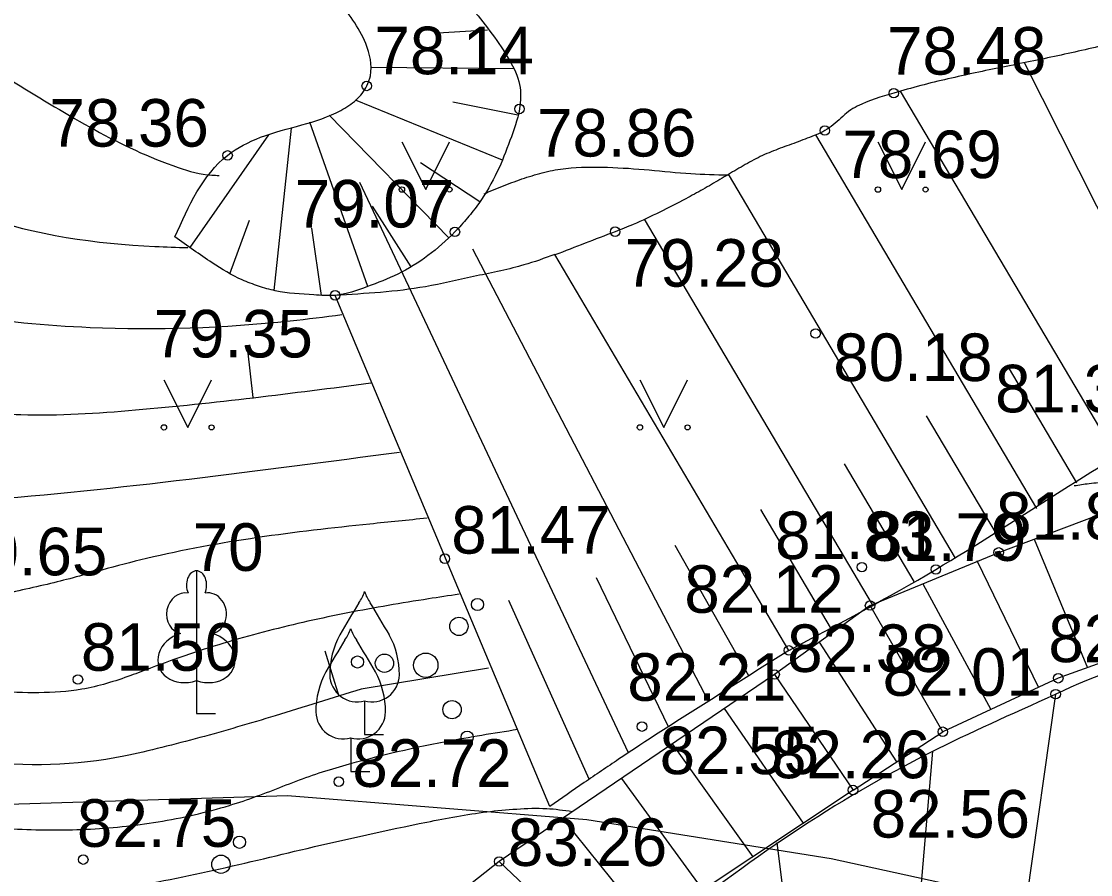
# Model space of a CAD drawing. Extents: x 576692 to 577659, y 273254 to 273799.
# Drawn here: x 576935.75 to 576946.98, y 273452.8 to 273461.77 of the extents above; entities that cross this region are included whole.
import ezdxf

# ---------------------------------------------------------------- set-up
doc = ezdxf.new("R2010")
doc.units = 0
for name, color, linetype in [('APGR_SARK_####_####_#', 7, 'Continuous'), ('DREN_ELEM_####_####_#', 7, 'Continuous'), ('GAZE_ELEM_####_####_#', 7, 'Continuous'), ('GEOD_ELEM_####_TKST_#', 7, 'Continuous'), ('GEOD_SITP_####_TKST_#', 7, 'Continuous'), ('HIDT_REZV_####_TKST_#', 7, 'Continuous'), ('LKAN_ELEM_####_####_#', 7, 'Continuous'), ('LKAN_ELEM_PAST_TKST_#', 7, 'Continuous'), ('RELJ_ELEM_####_####_#', 7, 'Continuous'), ('SAKT_ELEM_####_####_#', 7, 'Continuous')]:
    doc.layers.add(name, color=color, linetype=linetype)

msp = doc.modelspace()

# ---------------------------------------------------------------- linework, layer by layer
at = {"layer": 'DREN_ELEM_####_####_#'}
for p, q in [((576946.39, 273456.326), (576946.95, 273454.973)), ((576945.79, 273456.1), (576946.435, 273454.766)), ((576945.222, 273455.856), (576945.934, 273454.534)), ((576944.133, 273455.241), (576944.943, 273453.984)), ((576943.136, 273454.544), (576943.965, 273453.339)), ((576942.589, 273454.172), (576943.435, 273452.987))]:
    msp.add_line(p, q, dxfattribs=at)
for points in [[(576944.667, 273455.627), (576946.018, 273456.186), (576949.164, 273457.371), (576952.229, 273458.138), (576954.339, 273458.781), (576955.972, 273459.078)], [(576956.512, 273457.885), (576954.907, 273457.452), (576952.613, 273456.757), (576949.703, 273455.965), (576946.644, 273454.863), (576945.431, 273454.301)], [(576944.667, 273455.627), (576943.664, 273454.903), (576940.771, 273452.937), (576939.052, 273451.577)], [(576945.431, 273454.301), (576944.667, 273455.627)], [(576943.664, 273454.903), (576944.488, 273453.688)], [(576944.488, 273453.688), (576945.431, 273454.301)], [(576942.055, 273453.809), (576942.909, 273452.636)], [(576944.488, 273453.688), (576941.838, 273451.923), (576940.595, 273450.572)], [(576941.435, 273453.388), (576942.342, 273452.259)], [(576940.771, 273452.937), (576941.838, 273451.923)]]:
    msp.add_lwpolyline(points, dxfattribs=at)
at = {"layer": 'GAZE_ELEM_####_####_#'}
for p, q in [((576940.125, 273461.647), (576940.649, 273461.68)), ((576948.125, 273457.69), (576946.288, 273461.333)), ((576940.93, 273461.268), (576939.426, 273461.284)), ((576947.262, 273457.185), (576944.988, 273461.034)), ((576940.805, 273460.309), (576939.263, 273460.939)), ((576940.967, 273460.781), (576940.285, 273460.918)), ((576940.242, 273459.491), (576938.984, 273460.781)), ((576938.408, 273458.939), (576938.591, 273460.646)), ((576939.391, 273458.982), (576938.781, 273460.707)), ((576937.525, 273459.391), (576938.351, 273460.576)), ((576946.419, 273456.647), (576944.097, 273460.576)), ((576940.567, 273459.87), (576939.945, 273460.28)), ((576942.129, 273454.08), (576939.309, 273460.074)), ((576945.566, 273456.124), (576943.181, 273460.16)), ((576939.846, 273459.188), (576939.442, 273459.825)), ((576937.942, 273459.115), (576938.147, 273459.677)), ((576944.691, 273455.639), (576942.299, 273459.687)), ((576938.905, 273458.887), (576938.802, 273459.595)), ((576942.97, 273454.621), (576940.496, 273459.372)), ((576943.815, 273455.156), (576941.355, 273459.319)), ((576941.304, 273453.516), (576939.047, 273458.888)), ((576946.84, 273456.917), (576946.132, 273458.115)), ((576945.995, 273456.381), (576945.261, 273457.622)), ((576945.129, 273455.881), (576944.399, 273457.117)), ((576944.253, 273455.398), (576943.521, 273456.636)), ((576943.393, 273454.888), (576942.62, 273456.259)), ((576942.549, 273454.352), (576941.792, 273455.917)), ((576941.715, 273453.801), (576940.874, 273455.68)), ((576945.994, 273450.294), (576946.617, 273454.696)), ((576945.012, 273450.477), (576945.327, 273454.096)), ((576944.015, 273450.445), (576943.692, 273453.138))]:
    msp.add_line(p, q, dxfattribs=at)
for points in [[(576954.208, 273460.254), (576953.874, 273460.839), (576953.641, 273461.598), (576953.683, 273461.814), (576953.805, 273462.032), (576953.913, 273462.25), (576953.911, 273462.465), (576953.801, 273462.702), (576953.673, 273462.927), (576953.353, 273463.337), (576952.967, 273463.71), (576952.748, 273463.89), (576952.511, 273464.07), (576951.647, 273464.662), (576950.78, 273465.135), (576949.915, 273465.428), (576949.484, 273465.488), (576949.27, 273465.494), (576949.056, 273465.481), (576948.661, 273465.361), (576948.27, 273465.141), (576947.873, 273464.912), (576947.464, 273464.764), (576946.165, 273464.54), (576944.846, 273464.344), (576944.084, 273464.266), (576943.32, 273464.217), (576942.554, 273464.162), (576941.79, 273464.064), (576941.324, 273463.922), (576940.9, 273463.673), (576940.525, 273463.335), (576940.357, 273463.138), (576940.204, 273462.925), (576940.165, 273462.413), (576940.497, 273461.889), (576940.877, 273461.363), (576940.985, 273461.103), (576940.984, 273460.847), (576940.884, 273460.515), (576940.751, 273460.188), (576940.557, 273459.855), (576940.438, 273459.701), (576940.306, 273459.555), (576940.023, 273459.306), (576939.705, 273459.111), (576939.387, 273458.98), (576939.047, 273458.888), (576938.825, 273458.892), (576938.419, 273458.936), (576938.243, 273458.985), (576938.072, 273459.051), (576937.756, 273459.23), (576937.365, 273459.502)], [(576943.815, 273455.156), (576945.358, 273456.007), (576947.851, 273457.541), (576948.348, 273457.795), (576948.865, 273458.008), (576949.388, 273458.211), (576949.647, 273458.317), (576949.902, 273458.431), (576950.371, 273458.683), (576950.601, 273458.82), (576950.831, 273458.957), (576951.272, 273459.205)], [(576943.815, 273455.156), (576942.918, 273454.588), (576942.026, 273454.012), (576941.845, 273453.889), (576941.664, 273453.766), (576941.304, 273453.516)]]:
    msp.add_spline(points, degree=3, dxfattribs=at)
at = {"layer": 'GEOD_ELEM_####_TKST_#'}
for p, q in [((576938.129, 273458.312), (576938.185, 273457.815)), ((576938.941, 273455.153), (576939.088, 273454.675)), ((576940.658, 273454.968), (576939.32, 273454.747))]:
    msp.add_line(p, q, dxfattribs=at)
for points in [[(576930.572, 273459.535), (576930.762, 273459.341), (576931.149, 273458.913), (576931.539, 273458.484), (576931.966, 273458.08), (576932.163, 273457.976), (576932.86, 273457.885), (576933.558, 273457.811), (576934.956, 273457.692), (576935.745, 273457.635), (576936.951, 273457.683), (576939.423, 273457.967)], [(576939.32, 273454.747), (576938.417, 273454.469), (576937.627, 273454.239), (576937.228, 273454.136), (576936.829, 273454.043), (576935.283, 273453.987), (576933.74, 273454.313), (576933.177, 273454.49), (576932.62, 273454.681), (576932.063, 273454.869), (576931.501, 273455.039), (576930.815, 273455.224), (576930.474, 273455.326), (576930.136, 273455.437), (576929.777, 273455.595)]]:
    msp.add_spline(points, degree=3, dxfattribs=at)
at = {"layer": 'GEOD_SITP_####_TKST_#'}
for points in [[(576902.116, 273467.619), (576902.477, 273467.377), (576903.418, 273466.947), (576904.55, 273466.59), (576907.064, 273465.801), (576908.273, 273465.646), (576909.947, 273465.822), (576911.155, 273466.122), (576911.969, 273466.282), (576913.035, 273466.451), (576914.105, 273466.598), (576915.174, 273466.747), (576916.238, 273466.923), (576917.332, 273467.148), (576918.421, 273467.398), (576919.508, 273467.656), (576920.599, 273467.9), (576921.039, 273467.978), (576921.419, 273467.986), (576921.827, 273467.93), (576925.514, 273467.031), (576925.901, 273466.86), (576926.256, 273466.62), (576928.382, 273465.266), (576929.977, 273464.497), (576931.83, 273463.567), (576932.775, 273462.941), (576934.19, 273462.026), (576935.686, 273461.122), (576937.399, 273460.232), (576937.752, 273460.151), (576937.829, 273460.149)], [(576939.119, 273458.682), (576938.576, 273458.617), (576936.474, 273458.548), (576935.083, 273458.682), (576933.866, 273458.937), (576932.007, 273459.758), (576931.37, 273460.252), (576930.599, 273460.936), (576929.135, 273462.162), (576928.067, 273462.66), (576927.377, 273462.833), (576926.684, 273462.994), (576925.992, 273463.155), (576925.303, 273463.326), (576923.598, 273463.794), (576922.842, 273464.087), (576920.644, 273464.922), (576919.936, 273465.079), (576919.2, 273465.086), (576918.456, 273464.997), (576917.726, 273464.865), (576917.042, 273464.729), (576916.565, 273464.645), (576916.028, 273464.568), (576910.545, 273463.825), (576909.194, 273463.57), (576908.135, 273463.409), (576907.313, 273463.498), (576904.577, 273464.05), (576904.377, 273464.087), (576904.278, 273464.099), (576903.885, 273464.144), (576902.429, 273464.513), (576902.171, 273464.607)], [(576924.498, 273464.974), (576926.093, 273464.459), (576928.125, 273463.871), (576930.37, 273462.806), (576930.861, 273462.476), (576931.335, 273462.123), (576931.81, 273461.773), (576932.303, 273461.45), (576935.174, 273459.787), (576935.232, 273459.755), (576935.314, 273459.723), (576937.155, 273459.402), (576937.499, 273459.39)], [(576903.475, 273462.253), (576905.013, 273462.211), (576906.173, 273461.921), (576906.749, 273461.691), (576907.307, 273461.432), (576907.867, 273461.167), (576908.444, 273460.922), (576908.448, 273460.921), (576908.451, 273460.922), (576910.891, 273461.757), (576913.746, 273462.14), (576914.632, 273462.108), (576915.519, 273462.019), (576916.406, 273461.93), (576917.292, 273461.903), (576918.056, 273461.963), (576919.001, 273462.121), (576919.937, 273462.338), (576920.87, 273462.551), (576921.805, 273462.695), (576923.777, 273462.402), (576924.858, 273461.899), (576928.351, 273460.179), (576929.536, 273459.337), (576929.781, 273459.098), (576930.006, 273458.84), (576930.229, 273458.579), (576930.468, 273458.331), (576931.511, 273457.556), (576932.114, 273457.309), (576932.726, 273457.118), (576933.978, 273456.854), (576934.833, 273456.734), (576935.016, 273456.721), (576935.298, 273456.733), (576939.723, 273457.241)], [(576940.013, 273456.545), (576939.413, 273456.484), (576938.233, 273456.341), (576937.066, 273456.121), (576936.596, 273456), (576936.059, 273455.859), (576935.762, 273455.791), (576935.469, 273455.728), (576935.174, 273455.693), (576934.844, 273455.68), (576934.072, 273455.687), (576933.082, 273455.868), (576931.867, 273456.26), (576930.716, 273456.644), (576930.307, 273456.891), (576930.074, 273457.137), (576929.88, 273457.45), (576929.441, 273458.036), (576928.824, 273458.847), (576928.739, 273458.94), (576928.629, 273459.015), (576927.634, 273459.542), (576926.608, 273460.028), (576925.424, 273460.643)], [(576940.615, 273459.956), (576940.825, 273460.042), (576941.036, 273460.12), (576941.251, 273460.183), (576941.36, 273460.206), (576941.471, 273460.222), (576941.909, 273460.234), (576942.347, 273460.206), (576942.786, 273460.168), (576943.176, 273460.154)], [(576902.031, 273458.014), (576902.321, 273457.859), (576902.853, 273457.558), (576903.644, 273457.314), (576904.152, 273457.237), (576904.67, 273457.209), (576905.187, 273457.188), (576905.691, 273457.127), (576906.338, 273456.834), (576906.934, 273456.361), (576907.527, 273455.912), (576907.835, 273455.755), (576907.999, 273455.712), (576908.165, 273455.693), (576908.92, 273455.753), (576909.666, 273455.966), (576910.26, 273456.213), (576910.84, 273456.495), (576911.426, 273456.761), (576912.037, 273456.956), (576913.913, 273457.212), (576914.608, 273457.244), (576915.305, 273457.243), (576916.001, 273457.243), (576916.694, 273457.28), (576917.572, 273457.508), (576918.412, 273457.907), (576919.247, 273458.321), (576919.668, 273458.487), (576919.885, 273458.547), (576920.106, 273458.594), (576920.824, 273458.649), (576921.539, 273458.543), (576922.846, 273458.138), (576924.127, 273457.67), (576925.376, 273457.122), (576926.588, 273456.478), (576927.165, 273456.118), (576927.725, 273455.741), (576928.284, 273455.364), (576928.856, 273455.007), (576929.723, 273454.559), (576931.514, 273453.962), (576932.432, 273453.751), (576933.363, 273453.566), (576934.129, 273453.434), (576934.897, 273453.335), (576935.665, 273453.279), (576936.431, 273453.276), (576937.188, 273453.354), (576937.939, 273453.527), (576938.223, 273453.622), (576938.5, 273453.728), (576938.776, 273453.832), (576939.058, 273453.922), (576940.21, 273454.199), (576940.966, 273454.327)], [(576902.577, 273456.72), (576903.138, 273456.56), (576903.716, 273456.449), (576904.298, 273456.349), (576904.872, 273456.222), (576905.336, 273456.079), (576905.592, 273455.955), (576905.834, 273455.805), (576906.073, 273455.65), (576906.32, 273455.506), (576906.889, 273455.235), (576907.479, 273455.006), (576908.848, 273454.9), (576909.482, 273455.094), (576910.112, 273455.304), (576910.743, 273455.516), (576911.376, 273455.717), (576913.115, 273456.218), (576913.797, 273456.31), (576914.491, 273456.308), (576915.188, 273456.287), (576915.88, 273456.323), (576916.517, 273456.424), (576917.144, 273456.586), (576917.715, 273456.806), (576918.267, 273457.06), (576918.817, 273457.321), (576919.382, 273457.561), (576919.969, 273457.783), (576920.267, 273457.866), (576920.567, 273457.904), (576921.064, 273457.862), (576921.561, 273457.761), (576922.554, 273457.557), (576923.534, 273457.298), (576924.704, 273456.799), (576925.263, 273456.497), (576925.816, 273456.182), (576926.608, 273455.645), (576927.351, 273455.039), (576928.107, 273454.443), (576928.51, 273454.172), (576928.939, 273453.933), (576930.108, 273453.442), (576931.306, 273453.089), (576932.525, 273452.845), (576933.76, 273452.68), (576935.212, 273452.557), (576936.655, 273452.637), (576938.753, 273453.075), (576940.011, 273453.351), (576940.641, 273453.459), (576940.955, 273453.488), (576941.27, 273453.494), (576941.538, 273453.463)], [(576947.66, 273456.816), (576947.555, 273456.858), (576947.362, 273456.903), (576947.165, 273456.918), (576946.967, 273456.907), (576946.811, 273456.884)], [(576940.349, 273455.746), (576940.028, 273455.697), (576939.182, 273455.55), (576938.345, 273455.361), (576937.519, 273455.117), (576937.11, 273454.97), (576936.901, 273454.892), (576936.387, 273454.747), (576935.935, 273454.711), (576935.477, 273454.729), (576934.568, 273454.871), (576933.543, 273455.085)]]:
    msp.add_spline(points, degree=3, dxfattribs=at)
at = {"layer": 'LKAN_ELEM_####_####_#'}
msp.add_lwpolyline([(576823.017, 273478.389), (576837.945, 273463.989), (576842.134, 273460.04), (576844.205, 273458.348), (576845.956, 273457.106), (576847.941, 273455.817), (576850.95, 273454.076), (576853.436, 273452.872), (576856.186, 273451.944), (576859.18, 273451.149), (576861.576, 273450.665), (576872.092, 273450.399), (576885.897, 273450.926), (576899.701, 273451.453), (576927.476, 273453.004), (576934.217, 273453.498), (576938.549, 273453.631), (576941.692, 273453.38), (576944.259, 273452.97), (576952.083, 273451.258)], dxfattribs=at)
at = {"layer": 'LKAN_ELEM_PAST_TKST_#'}
for p, q in [((576939.75, 273460.5), (576940, 273460)), ((576940, 273460), (576940.25, 273460.5)), ((576944.75, 273460.5), (576945, 273460)), ((576945, 273460), (576945.25, 273460.5)), ((576937.25, 273458), (576937.5, 273457.5)), ((576937.5, 273457.5), (576937.75, 273458)), ((576942.25, 273458), (576942.5, 273457.5)), ((576942.5, 273457.5), (576942.75, 273458)), ((576937.592, 273454.839), (576937.592, 273454.492)), ((576939.357, 273454.625), (576939.357, 273454.273)), ((576937.592, 273454.492), (576937.792, 273454.492)), ((576939.211, 273454.236), (576939.211, 273453.884)), ((576939.357, 273454.273), (576939.557, 273454.273)), ((576939.211, 273453.884), (576939.411, 273453.884))]:
    msp.add_line(p, q, dxfattribs=at)
for points in [[(576937.592, 273455.992), (576937.592, 273454.839)], [(576937.682, 273455.76), (576937.681, 273455.761)]]:
    msp.add_lwpolyline(points, dxfattribs=at)
for centre, radius in [((576939.75, 273460), 0.028), ((576940.25, 273460), 0.0263), ((576944.75, 273460), 0.028), ((576945.25, 273460), 0.0263), ((576937.25, 273457.5), 0.028), ((576937.75, 273457.5), 0.0263), ((576942.25, 273457.5), 0.028), ((576942.75, 273457.5), 0.0263), ((576940.544, 273455.639), 0.064), ((576940.348, 273455.408), 0.096), ((576939.566, 273455.021), 0.096), ((576940, 273455), 0.128), ((576939.282, 273455.034), 0.064), ((576940.276, 273454.533), 0.096), ((576940.434, 273454.244), 0.064), ((576938.044, 273453.139), 0.064), ((576937.848, 273452.908), 0.096)]:
    msp.add_circle(centre, radius, dxfattribs=at)
for centre, radius, start, end in [((576938.94, 273455.911), 0.439, 324.3837, 341.712), ((576939.774, 273455.911), 0.439, 198.288, 215.6163), ((576951.982, 273447.877), 14.88, 148.4844, 149.9901), ((576926.732, 273447.877), 14.88, 30.0099, 31.5156), ((576938.794, 273455.522), 0.439, 324.3837, 341.712), ((576939.628, 273455.522), 0.439, 198.288, 215.6163), ((576951.836, 273447.488), 14.88, 148.4844, 149.9901), ((576939.881, 273454.898), 0.89, 151.757, 179.9138), ((576926.586, 273447.488), 14.88, 30.0099, 31.5156), ((576938.833, 273454.898), 0.89, 0.0862, 28.243), ((576939.735, 273454.509), 0.89, 151.757, 179.9138), ((576939.281, 273454.904), 0.29, 181.0782, 285.2823), ((576939.433, 273454.904), 0.29, 254.7177, 358.9218), ((576938.687, 273454.509), 0.89, 0.0862, 28.243), ((576939.135, 273454.515), 0.29, 181.0782, 285.2823), ((576939.287, 273454.515), 0.29, 254.7177, 358.9218)]:
    msp.add_arc(centre, radius, start, end, dxfattribs=at)
for centre, major_axis, ratio, start_param, end_param in [((576937.592, 273455.842), (0, -0.15), 0.707107, 3.14537, 5.287485), ((576937.592, 273455.842), (0, -0.15), 0.707107, 0.995701, 3.137816), ((576937.464, 273455.547), (-0.039, -0.212), 0.861323, 3.141593, 6.283185), ((576937.72, 273455.547), (0.039, -0.212), 0.861323, 0, 3.141593), ((576937.502, 273455.085), (0.307, 0.095), 0.814445, 1.570796, 4.752015), ((576937.682, 273455.085), (-0.307, 0.095), 0.814445, 1.531171, 4.712389)]:
    msp.add_ellipse(centre, major_axis=major_axis, ratio=ratio, start_param=start_param, end_param=end_param, dxfattribs=at)
at = {"layer": 'RELJ_ELEM_####_####_#'}
for centre in [(576939.38, 273461.089), (576944.916, 273461.013), (576940.984, 273460.847), (576944.192, 273460.62), (576937.918, 273460.359), (576940.306, 273459.555), (576941.989, 273459.557), (576939.047, 273458.888), (576944.095, 273458.487), (576946.018, 273456.186), (576940.2, 273456.12), (576944.581, 273456.031), (576945.358, 273456.007), (576944.667, 273455.627), (576943.815, 273455.156), (576936.346, 273454.85), (576943.664, 273454.903), (576946.644, 273454.863), (576946.617, 273454.696), (576942.271, 273454.355), (576945.431, 273454.301), (576939.086, 273453.776), (576944.488, 273453.688), (576936.402, 273452.957), (576940.771, 273452.937)]:
    msp.add_circle(centre, 0.05, dxfattribs=at)
at = {"layer": 'SAKT_ELEM_####_####_#'}
for points in [[(576937.365, 273459.502), (576937.918, 273460.359), (576938.265, 273460.549), (576938.698, 273460.679), (576939.107, 273460.832), (576939.268, 273460.943), (576939.331, 273461.011), (576939.38, 273461.089), (576939.418, 273461.197), (576939.37, 273461.534), (576939.065, 273462.004), (576938.699, 273462.49), (576938.565, 273462.738), (576938.523, 273462.862), (576938.503, 273462.986), (576938.473, 273463.349), (576938.44, 273463.724), (576938.415, 273464.489), (576938.526, 273465.245), (576938.665, 273465.608), (576938.761, 273465.784), (576938.876, 273465.955), (576939.56, 273466.722), (576940.316, 273467.316), (576941.14, 273467.783), (576941.578, 273467.984), (576942.031, 273468.172), (576943.364, 273468.653), (576944.699, 273469.048), (576946.043, 273469.373), (576947.4, 273469.644), (576948.771, 273469.876), (576950.164, 273470.025), (576951.554, 273470.007), (576952.24, 273469.91), (576952.579, 273469.835), (576952.748, 273469.791), (576952.916, 273469.741), (576953.686, 273469.411), (576954.381, 273468.956), (576955.036, 273468.412), (576955.361, 273468.118), (576955.689, 273467.816), (576956.076, 273467.453), (576956.431, 273467.082), (576956.732, 273466.687), (576956.854, 273466.477), (576956.907, 273466.368), (576956.954, 273466.256)], [(576950.615, 273462.568), (576950.339, 273462.499), (576949.556, 273462.27), (576948.776, 273462.017), (576947.995, 273461.765), (576947.21, 273461.539), (576946.639, 273461.406), (576946.061, 273461.287), (576945.485, 273461.163), (576945.199, 273461.093), (576944.916, 273461.013), (576944.533, 273460.876), (576944.442, 273460.821), (576944.361, 273460.751), (576944.28, 273460.679), (576944.192, 273460.62), (576944.008, 273460.539), (576943.818, 273460.468), (576943.629, 273460.397), (576943.446, 273460.312), (576943.267, 273460.211), (576943.09, 273460.106), (576942.912, 273460.002), (576942.732, 273459.903), (576942.458, 273459.763), (576942.179, 273459.633), (576941.989, 273459.557), (576941.357, 273459.313)], [(576941.355, 273459.319), (576941.029, 273459.207), (576941.007, 273459.201), (576940.755, 273459.138), (576940.502, 273459.086), (576939.996, 273458.979), (576939.047, 273458.888)], [(576953.611, 273453.987), (576953.508, 273453.388), (576952.755, 273452.734), (576949.45, 273453.023), (576949.379, 273453.035), (576949.314, 273453.058), (576949.194, 273453.13), (576948.984, 273453.346), (576948.78, 273453.587), (576948.545, 273453.77), (576948.027, 273454.766), (576947.863, 273454.904), (576946.617, 273454.696), (576945.302, 273454.082), (576942.471, 273452.199), (576940.542, 273450.345)]]:
    msp.add_spline(points, degree=3, dxfattribs=at)

# ---------------------------------------------------------------- texts
at = {"layer": 'APGR_SARK_####_####_#'}
msp.add_text(' 70', height=0.5, dxfattribs=at).set_placement((576937.367, 273455.992))
at = {"layer": 'HIDT_REZV_####_TKST_#'}
for s, p in [(' 78.14', (576939.276, 273461.212)), (' 78.48', (576944.66, 273461.208)), (' 78.36', (576935.862, 273460.451)), (' 78.86', (576940.984, 273460.347)), (' 78.69', (576944.192, 273460.12)), (' 79.07', (576938.439, 273459.601)), (' 79.28', (576941.903, 273458.979)), (' 79.35', (576936.955, 273458.235)), (' 80.18', (576944.095, 273457.987)), (' 81.34', (576945.795, 273457.658)), (' 81.88', (576945.805, 273456.319)), (' 81.47', (576940.082, 273456.173)), (' 81.83', (576943.484, 273456.116)), (' 81.79', (576944.449, 273456.097)), (' 80.65', (576934.796, 273455.945)), (' 82.12', (576942.53, 273455.551)), (' 81.50', (576936.192, 273454.942)), (' 82.03', (576946.354, 273455.032)), (' 82.38', (576943.611, 273454.929)), (' 82.21', (576941.931, 273454.626)), (' 82.01', (576944.613, 273454.679)), (' 82.55', (576942.271, 273453.855)), (' 82.72', (576939.043, 273453.721)), (' 82.26', (576943.441, 273453.812)), (' 82.56', (576944.488, 273453.188)), (' 82.75', (576936.15, 273453.091)), (' 83.26', (576940.677, 273452.89))]:
    msp.add_text(s, height=0.5, dxfattribs=at).set_placement(p)

doc.saveas('drawing.dxf')
